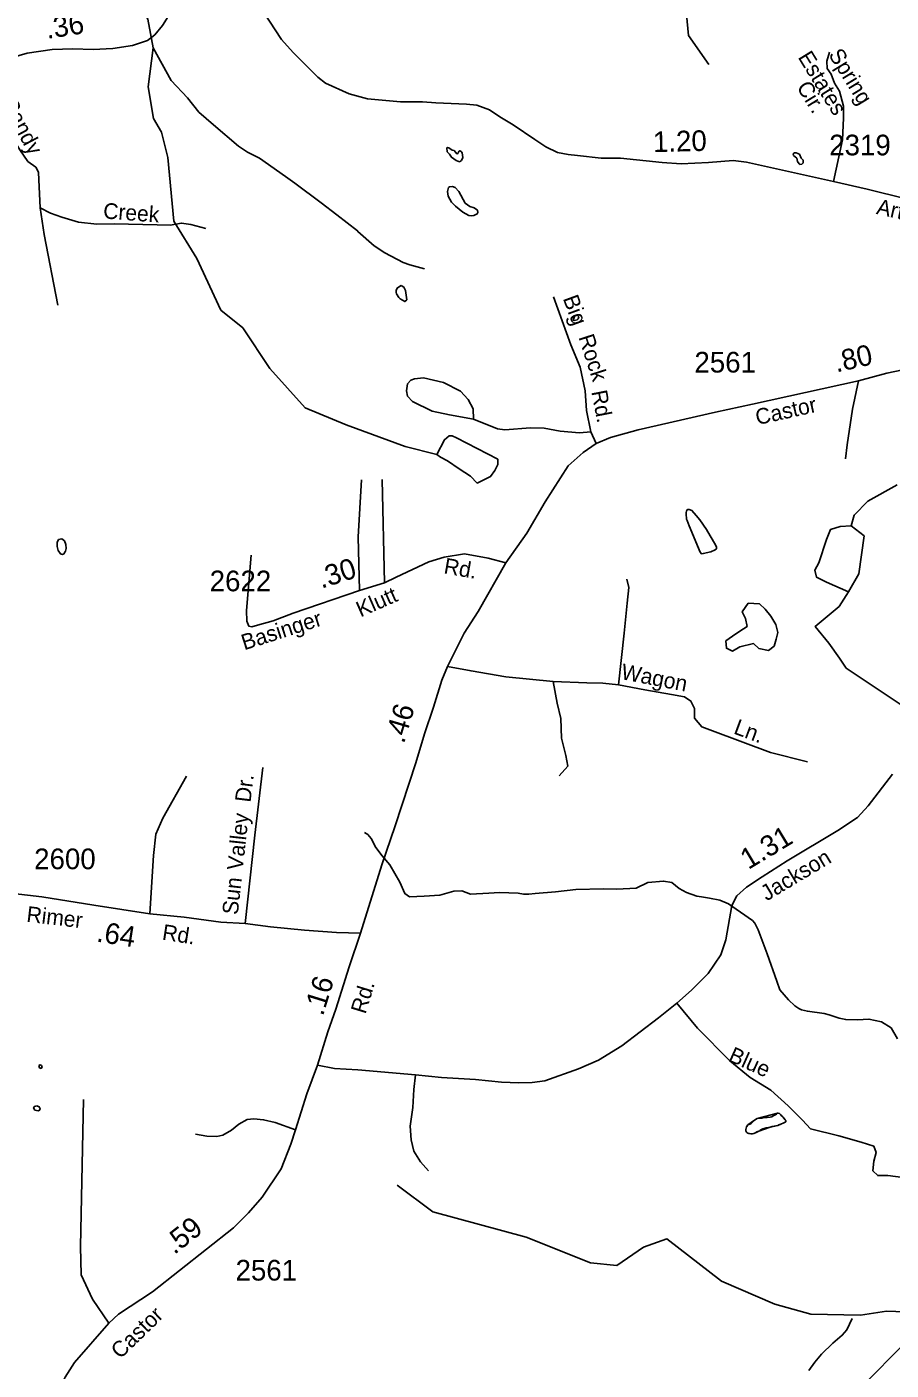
# Model space of a CAD drawing. Extents: x 1473865 to 1648260, y 639067 to 773536.
# Drawn here: x 1559198 to 1564420, y 659571 to 667690 of the extents above; entities that cross this region are included whole.
import ezdxf

# ---------------------------------------------------------------- set-up
doc = ezdxf.new("R2010")
doc.units = 0
for name, color, linetype in [('Exist Hydrographic Creek Single Shore', 7, 'Continuous'), ('Exist Hydrographic Misc Water Feature', 7, 'Continuous'), ('Exist Road Non-System Type 51', 7, 'Continuous'), ('Exist Road Non-System Type 51 Label', 7, 'Continuous'), ('Exist Road Secondary Mileage Hundredths English Label', 7, 'Continuous'), ('Exist Road Secondary Type 51 Attributed', 7, 'Continuous'), ('Exist Road Secondary Type 51 Label', 7, 'Continuous'), ('Exist Road Secondary Type 51 Number Label', 7, 'Continuous'), ('Exist Utilities Electrical Transmission Line', 7, 'Continuous')]:
    doc.layers.add(name, color=color, linetype=linetype)

msp = doc.modelspace()

# ---------------------------------------------------------------- linework, layer by layer
at = {"layer": 'Exist Hydrographic Creek Single Shore'}
for points in [[(1561675.9, 665105.2), (1561484.1, 665152.9), (1561127.3, 665283.8), (1560879.4, 665387.3), (1560665.3, 665624.6), (1560502.3, 665870.9), (1560370.4, 665978.5), (1560225.4, 666290), (1560086.4, 666516.1), (1560050.4, 666900.8), (1560011.4, 667052.6), (1559962.4, 667135.7), (1559931.4, 667326.6), (1559960.4, 667562.4), (1559929.4, 667737), (1559815.4, 667962.5), (1559748.5, 668439.9), (1559723.4, 668456.7), (1559733.4, 668623.9), (1559802.4, 668730.8), (1559937.4, 668836.5), (1560050.4, 669185.4), (1560186.5, 669392.7), (1560304.5, 669456)], [(1564578.4, 663527), (1564149.4, 663814.6), (1564108.4, 663874.6), (1564043.5, 663964.7), (1563961, 664065), (1564105.6, 664186.3), (1564162, 664274.3), (1564224.7, 664384.1), (1564257.5, 664613.5), (1564178.4, 664674.1), (1564196.3, 664739.3), (1564280.4, 664823), (1564457.4, 664921.2)], [(1566032.4, 659154.9), (1566015.4, 659687.1), (1565974.4, 659737.1), (1565825.4, 659805.8), (1565718.3, 659926.1), (1565569.4, 659978.3), (1565369.3, 659995.5), (1564843.3, 659911), (1564393.3, 659926.6), (1564234.3, 659903.6), (1563934.3, 659909.6), (1563718.4, 659969.8), (1563395.3, 660107.6), (1563065.3, 660363.7), (1562923.3, 660314.1), (1562763.3, 660202.4), (1562604.3, 660218.7), (1562215.3, 660374.3), (1561650.3, 660526.8), (1561436.3, 660688.7)]]:
    msp.add_lwpolyline(points, dxfattribs=at)
at = {"layer": 'Exist Hydrographic Misc Water Feature'}
for points in [[(1563318.4, 667461.8), (1563195.4, 667638.2), (1563174.5, 667871.7), (1563126.4, 667997.4), (1562839.4, 668328.2), (1562832.4, 668426.8), (1562750.4, 668546.6), (1562822.4, 668896.4), (1562789.5, 668929.9), (1562580.4, 668898), (1562406.4, 668944.2), (1562182.4, 669070.1), (1562092.4, 669180.3), (1562028.4, 669349), (1561806.5, 669527.5), (1561673.5, 669579.4), (1561514.5, 669562.9), (1561312.4, 669435.6), (1561112.5, 669403.5), (1560885.5, 669290), (1560785.4, 669298.6), (1560661.5, 669370), (1560411.4, 669371.8), (1560304.5, 669456)], [(1559960.4, 667562.4), (1560069.7, 667365.6), (1560168.5, 667260.5), (1560237.6, 667174.3), (1560324.8, 667098.7), (1560475.5, 666968.9), (1560531, 666932.3), (1560602.7, 666895.4), (1560761.5, 666785.5), (1560817.1, 666744.9), (1560975.8, 666627), (1561071, 666553.9), (1561195.6, 666458.1), (1561198, 666452.4), (1561297.1, 666367.2), (1561360.6, 666324.5), (1561472, 666265.2), (1561511.9, 666250.8), (1561599.7, 666227.7)], [(1561812.3, 666873.6), (1561825, 666883.2), (1561831.2, 666901.1), (1561827.5, 666929.1), (1561821.5, 666937.2), (1561813.6, 666941.3), (1561807.6, 666937.4), (1561801.4, 666925.4), (1561795.4, 666923.5), (1561779.6, 666943.7), (1561767.6, 666943.8), (1561747.8, 666958), (1561739.8, 666960.1), (1561735.8, 666958.2), (1561737.6, 666934.2), (1561751.4, 666920), (1561763.2, 666901.9), (1561791, 666881.6), (1561812.3, 666873.6)], [(1563829.2, 666920.8), (1563835, 666928.4), (1563846.5, 666928.3), (1563866.5, 666920.4), (1563875.7, 666896.4), (1563889, 666884.8), (1563888.9, 666867.6), (1563880.2, 666860), (1563869.6, 666858.3), (1563864.9, 666862.1), (1563853.6, 666876.6), (1563850, 666895.8), (1563831, 666913.1), (1563829.2, 666920.8)], [(1561769.7, 666725.1), (1561785.1, 666719.6), (1561808.9, 666695.3), (1561846.1, 666624.9), (1561873.9, 666604.6), (1561899.9, 666596.3), (1561921.7, 666582), (1561923.5, 666568), (1561919.4, 666560), (1561899.4, 666550.2), (1561883.3, 666548.5), (1561867.4, 666550.7), (1561831.5, 666569.1), (1561787.9, 666605.6), (1561764.1, 666629.9), (1561742.6, 666666.1), (1561738.9, 666694.1), (1561745.2, 666718.1), (1561751.2, 666724), (1561769.7, 666725.1)], [(1561459.6, 666126.2), (1561476.3, 666117.1), (1561486.2, 666097), (1561493.6, 666040.9), (1561481.4, 666029.1), (1561453.6, 666045.4), (1561445.7, 666053.5), (1561431.9, 666075.7), (1561430, 666083.7), (1561430.1, 666097.7), (1561438.3, 666113.6), (1561459.6, 666126.2)], [(1562506.1, 665938.4), (1562516.9, 665947), (1562524.9, 665944.9), (1562532.8, 665936.8), (1562528.7, 665924.9), (1562522.6, 665918.9), (1562504.6, 665915.2), (1562498.5, 665917.3), (1562506.1, 665938.4)], [(1561675.9, 665105.2), (1561721.1, 665194.8), (1561748.9, 665217.7), (1561767.8, 665218.7), (1561794.6, 665206.8), (1562043.9, 665076.5), (1562043.9, 665045.7), (1562026, 665008.9), (1562000.2, 664973.1), (1561918.8, 664932.4), (1561879, 664974.1), (1561810.5, 665017.9), (1561739, 665067.6), (1561697.3, 665088.5), (1561675.9, 665105.2)], [(1563329.9, 664516.8), (1563285, 664506), (1563273.7, 664505.7), (1563266.4, 664514), (1563199.3, 664675), (1563187.4, 664705.3), (1563184.3, 664714), (1563182.4, 664747.5), (1563182.5, 664754.3), (1563184, 664762.5), (1563188.3, 664771.6), (1563191.4, 664772.9), (1563199.6, 664772.8), (1563216.6, 664765.8), (1563241.3, 664736.6), (1563263.8, 664709.3), (1563304.3, 664651.6), (1563327.6, 664613.4), (1563359.4, 664559.5), (1563364.3, 664545.7), (1563366, 664539.2), (1563364.6, 664535.2), (1563357.2, 664528.4), (1563329.9, 664516.8)], [(1564178.4, 664674.1), (1564111.9, 664669.6), (1564053.3, 664651), (1564030.4, 664592.3), (1563983.1, 664450.4), (1563958.8, 664406), (1563970.3, 664363.1), (1564028.9, 664334.4), (1564162, 664274.3)], [(1559389.5, 664590.7), (1559408.7, 664595.1), (1559424.6, 664582.9), (1559432.4, 664560.8), (1559434.1, 664536.8), (1559432, 664520.8), (1559421.7, 664504.9), (1559413.7, 664501), (1559399.8, 664505.2), (1559385.9, 664525.4), (1559380.2, 664549.4), (1559380.5, 664573.4), (1559389.5, 664590.7)], [(1563624, 664201.8), (1563556.7, 664206.1), (1563519.5, 664154.6), (1563541, 664113), (1563549.6, 664065.8), (1563505.2, 664037.1), (1563462.3, 664007), (1563422.2, 663978.4), (1563425.1, 663934), (1563462.3, 663916.8), (1563505.2, 663942.6), (1563588.2, 663962.6), (1563621.1, 663932.5), (1563679.8, 663921.1), (1563712.7, 663946.9), (1563725.6, 663988.4), (1563735.6, 664029.9), (1563724.2, 664077.2), (1563694.1, 664127.3), (1563659.8, 664170.3), (1563624, 664201.8)], [(1564420, 661640.5), (1564362.2, 661675.1), (1564286.5, 661692.1), (1564216.9, 661688.8), (1564146.3, 661689.6), (1564106.4, 661698.1), (1564070.5, 661710.6), (1564046.7, 661718.8), (1564016.7, 661727.2), (1563914.8, 661740.3), (1563878.9, 661748.8), (1563863, 661757), (1563839.1, 661773.3), (1563799.6, 661809.7), (1563748.2, 661870.3), (1563728.8, 661922.5), (1563670.6, 662087.2), (1563616.2, 662231.9), (1563596.6, 662272.1), (1563582.7, 662288.3), (1563437.9, 662389.9), (1563386.1, 662410.6), (1563322.2, 662423.3), (1563298.2, 662427.6), (1563274.2, 662431.9), (1563246.2, 662436.2), (1563184.5, 662456.9), (1563138.8, 662481.5), (1563095.1, 662517.9), (1563045.2, 662526.6), (1562949.1, 662517.3), (1562878.7, 662484.5), (1562762.5, 662477.9), (1562682.5, 662478.8), (1562514.4, 662476.7), (1562392.6, 662462.5), (1562270.1, 662451.6), (1562230, 662448), (1562198, 662448.4), (1562166, 662452.8), (1562054.1, 662458.1), (1561990, 662452.8), (1561877.9, 662448.1), (1561826.1, 662468.7), (1561778.1, 662465.3), (1561693.8, 662442.3), (1561597.6, 662435.4), (1561509.5, 662432.4), (1561481.8, 662450.7), (1561450.5, 662521.1), (1561391.6, 662625.8), (1561344.3, 662678.4), (1561306.8, 662728.8), (1561277.4, 662783.2), (1561257.6, 662807.4), (1561237.8, 662819.6)], [(1564459.2, 661574), (1564420, 661640.5)], [(1559269.8, 661412.6), (1559277.5, 661416.3), (1559285.5, 661412.3), (1559289.3, 661404.2), (1559283.2, 661394.3), (1559273.3, 661398.4), (1559269.8, 661412.6)], [(1559257.6, 661168.2), (1559242.7, 661164.7), (1559238.6, 661156.8), (1559246.5, 661142.7), (1559266.4, 661138.4), (1559274.5, 661142.4), (1559278.6, 661150.3), (1559272.6, 661162.4), (1559257.6, 661168.2)], [(1563620.6, 661014.6), (1563607.9, 661010.3), (1563601.1, 661004.3), (1563594.9, 661002.4), (1563590.2, 661000.1), (1563582, 660998.8), (1563573.2, 660998.9), (1563565.1, 661000), (1563561.4, 661001.7), (1563554.9, 661003.2), (1563549.5, 661005.3), (1563546.8, 661009.4), (1563542.5, 661017.9), (1563542.3, 661025.4), (1563543.8, 661033.2), (1563546.5, 661040.3), (1563550.7, 661045), (1563555.3, 661052.7), (1563565.8, 661057), (1563573.6, 661060.6), (1563583.7, 661070.7), (1563585.3, 661074), (1563589.1, 661078.1), (1563599, 661083.7), (1563605.9, 661088.7), (1563611.6, 661091.4), (1563622.9, 661092.9), (1563638.8, 661094), (1563645.7, 661096), (1563655.2, 661096.9), (1563671.5, 661097.3), (1563688.8, 661099.5), (1563699, 661101.4), (1563711, 661109.3), (1563715.4, 661111.3), (1563721.2, 661114.3), (1563728.4, 661118.3), (1563732.8, 661123.3), (1563736.9, 661124.3), (1563745.7, 661122.2), (1563751.1, 661116), (1563756.1, 661110.5), (1563764.2, 661103.6), (1563767.2, 661100.2), (1563771.2, 661094.3), (1563779.6, 661084.1), (1563783.2, 661078.6), (1563783.5, 661072.1), (1563771.8, 661064.5), (1563753.7, 661056.9), (1563742.2, 661052.6), (1563735.3, 661049.7), (1563724.8, 661047.5), (1563701.4, 661042.3), (1563688.4, 661039.5), (1563679.5, 661037.9), (1563664.2, 661035.4), (1563652.7, 661032.1), (1563644.4, 661029.5), (1563637.3, 661025.5), (1563629.8, 661020.6), (1563626.7, 661017.9), (1563620.6, 661014.6)], [(1563620.6, 661014.6), (1563601.1, 661004.3), (1563590.2, 661000.1), (1563582, 660998.8), (1563573.2, 660998.9), (1563565.1, 661000), (1563554.9, 661003.2), (1563549.5, 661005.3), (1563546.8, 661009.4), (1563542.5, 661017.9), (1563542.3, 661025.4), (1563543.8, 661033.2), (1563546.5, 661040.3), (1563555.3, 661052.7), (1563589.1, 661078.1), (1563605.9, 661088.7), (1563611.6, 661091.4), (1563732.8, 661123.3), (1563736.9, 661124.3), (1563745.7, 661122.2), (1563764.2, 661103.6), (1563767.2, 661100.2), (1563779.6, 661084.1), (1563783.2, 661078.6), (1563783.5, 661072.1), (1563771.8, 661064.5), (1563753.7, 661056.9), (1563735.3, 661049.7), (1563688.4, 661039.5), (1563620.6, 661014.6)], [(1564185.2, 659883.2), (1564153.6, 659813.4), (1564125.2, 659781.7), (1564068.7, 659734.4), (1563999.9, 659667.2), (1563959.4, 659619.6), (1563922.8, 659568.1)]]:
    msp.add_lwpolyline(points, dxfattribs=at)
at = {"layer": 'Exist Road Non-System Type 51'}
msp.add_line((1562605.1, 665243.1), (1562637.1, 665170.8), dxfattribs=at)
for points in [[(1564072.3, 666754.4), (1564127.1, 667008), (1564131.7, 667137.5), (1564131.7, 667210.6), (1564107.8, 667301.1), (1564078.2, 667349.3), (1564058.6, 667404.9), (1564034, 667438.4), (1564032.2, 667482.5), (1564047.2, 667537.4)], [(1558880.5, 667398.1), (1558955.6, 667287.1), (1559074.9, 667080), (1559155.1, 666947.5), (1559203.6, 666876.6), (1559252.1, 666841.1), (1559268.8, 666811.2), (1559270.7, 666764.6), (1559277.9, 666595.7)], [(1560278.6, 666471.9), (1560187.8, 666494.9), (1560131.8, 666504.3), (1560062.9, 666491.2), (1559984.5, 666493.1), (1559725.4, 666498.7), (1559620.9, 666496.8), (1559509.1, 666509.9), (1559408.4, 666539.7), (1559341.3, 666564), (1559277.9, 666595.7)], [(1559277.9, 666595.7), (1559302.4, 666435.3), (1559384.5, 666008)], [(1562380.2, 666057.5), (1562485.7, 665768.4), (1562540.6, 665633.8), (1562571.3, 665489.5), (1562580.3, 665371.3), (1562605.1, 665243.1)], [(1561897.5, 665319.6), (1561894, 665381.7), (1561864.5, 665438), (1561818.9, 665488.5), (1561715.3, 665539.4), (1561593.6, 665568.5), (1561539.5, 665563), (1561517.5, 665555.2), (1561497.2, 665531.4), (1561490.8, 665489.5), (1561498.5, 665457.4), (1561528.3, 665425.1), (1561647.8, 665367.9), (1561751.6, 665345), (1561897.5, 665319.6)], [(1564222.5, 665551.4), (1564187.4, 665378.5), (1564154.7, 665163.5), (1564145.4, 665079.3)], [(1562605.1, 665243.1), (1562537.1, 665235.7), (1562421.1, 665246.8), (1562323.2, 665263.6), (1562241.2, 665266.5), (1562085.1, 665253.8), (1562041, 665260.3), (1561897.5, 665319.6)], [(1561219.4, 664951.4), (1561200.5, 664606.5), (1561206.8, 664282.7)], [(1561358.1, 664329), (1561345.5, 664953.5)], [(1560591.7, 664073.4), (1560557.9, 664063.7), (1560538.7, 664068.2), (1560526.1, 664097.7), (1560524, 664162.9), (1560553.4, 664497.2)], [(1562772.1, 663712.8), (1562807.1, 664026), (1562825.8, 664207.5), (1562835.1, 664301), (1562823.4, 664352.4)], [(1561739.6, 663824.1), (1561882.3, 663797), (1562092.5, 663761.9), (1562377.4, 663733.9)], [(1562377.4, 663733.9), (1562403.1, 663603), (1562424.1, 663509.5), (1562428.8, 663390.3), (1562454.5, 663285.1), (1562466.2, 663222), (1562414.8, 663163.6)], [(1562377.4, 663733.9), (1562580.6, 663724.5), (1562678.7, 663722.2), (1562772.1, 663712.8)], [(1562772.1, 663712.8), (1562932.9, 663682), (1563094.1, 663653.9), (1563171.1, 663639.9), (1563210.8, 663614.2), (1563231.9, 663569.8), (1563231.9, 663511.3), (1563276.1, 663458.3), (1563341.5, 663434.9), (1563691.8, 663304), (1563915.1, 663248.1)], [(1560624.4, 663212.7), (1560574.7, 662805.1), (1560516.1, 662269.5)], [(1559940.2, 662329.1), (1559963.3, 662680.3), (1559977.1, 662809.7), (1560018.7, 662906.7), (1560161.8, 663160.9)], [(1563124.6, 661789.2), (1563249.3, 661636.8), (1563445.3, 661440.6), (1563569.5, 661340.2), (1563693.8, 661263.7), (1563799, 661168), (1563885, 661081.9), (1563932.8, 661029.3), (1564104.9, 660986.2), (1564238.7, 660947.9), (1564315.2, 660924), (1564329.5, 660885.8), (1564315.2, 660833.1), (1564310.4, 660775.7), (1564339.1, 660747), (1564401.2, 660747), (1564726.3, 660704), (1564841, 660680.1), (1564936.6, 660680.1), (1565013.1, 660651.4), (1565127.8, 660584.4), (1565247.3, 660522.2), (1565271.2, 660512.6)], [(1561625.4, 660774.4), (1561575.7, 660830.2), (1561536.8, 660893.4), (1561519.7, 660961.8), (1561514.6, 661045.9), (1561530.1, 661157.7), (1561535.5, 661267.6), (1561546.7, 661355.6)], [(1559693.2, 659854.8), (1559594.9, 659999.7), (1559525.7, 660147.5), (1559521, 660318.5), (1559539.5, 661205.7)], [(1560216.6, 660997.7), (1560284.6, 660985.1), (1560344.6, 660982.7), (1560380.8, 660990.2), (1560435, 661021.7), (1560479.4, 661057.4), (1560529.6, 661085), (1560569.7, 661088.6), (1560627.8, 661084), (1560697.5, 661067.4), (1560820, 661022.9)]]:
    msp.add_lwpolyline(points, dxfattribs=at)
at = {"layer": 'Exist Road Secondary Type 51 Attributed'}
for points in [[(1558741.6, 667295.5), (1558798.1, 667349), (1558880.5, 667398.1), (1559069.3, 667492.4), (1559199.7, 667531.4), (1559350.1, 667553.9), (1559476.2, 667556.8), (1559598.2, 667553.5), (1559716.3, 667558.5), (1559836.4, 667577.3), (1559926.8, 667608.5), (1559971.1, 667642.2), (1560017.7, 667697.7), (1560184, 667966.3), (1560301.6, 668135.2)], [(1560595, 667828.5), (1560737.1, 667613.2), (1560806.6, 667534.5), (1560955.2, 667385.1), (1561002.8, 667349.6), (1561144.5, 667284.3), (1561256.3, 667254.1), (1561455.9, 667237.7), (1561504, 667236), (1561588.3, 667237.2), (1561668.2, 667230.4), (1561854.1, 667222.6), (1561916.2, 667216.2), (1561993.9, 667189.4), (1562055.7, 667146.7), (1562135.4, 667098.1), (1562266.6, 667008.8), (1562333.1, 666963.9), (1562405, 666930.4), (1562468.9, 666919), (1562526, 666912.1), (1562667.6, 666896.1), (1562785.5, 666896.2), (1563036.7, 666871), (1563151.7, 666862.7), (1563317.7, 666871.1), (1563464.9, 666882.4), (1563546.1, 666871.6), (1564072.3, 666754.4), (1564275.6, 666708.7), (1564974.3, 666535)], [(1565498.9, 665541.7), (1565391.1, 665565.2), (1565229.4, 665595.3), (1564940, 665659), (1564850.1, 665668.2), (1564752, 665665.6), (1564625.8, 665645.1), (1564395.1, 665596.2), (1564222.5, 665551.4), (1563582.3, 665408.7), (1563359.6, 665361.5), (1562892, 665253.5), (1562725.5, 665207.9), (1562637.1, 665170.8), (1562558.4, 665118), (1562469.3, 665037), (1562330.4, 664818.9), (1562217.9, 664630.2), (1562091.6, 664449.7)], [(1562091.6, 664449.7), (1561986.2, 664478.7), (1561842.2, 664504), (1561720.2, 664485), (1561627, 664457.2), (1561429.9, 664363.8), (1561358.1, 664329), (1561206.8, 664282.7), (1560807.6, 664146), (1560686.3, 664100.5), (1560591.7, 664073.4)], [(1562091.6, 664449.7), (1561924, 664155.8), (1561840.3, 664024.8), (1561739.6, 663824.1), (1561704.7, 663740.6), (1561654.6, 663577.1), (1561600.6, 663417.7), (1561548.4, 663242.3), (1561423.4, 662859.8), (1561342.4, 662624.8), (1561213.2, 662212.2)], [(1564428.5, 663172.7), (1564282.2, 662980.6), (1564217.2, 662911.3), (1564098.1, 662832.8), (1563791.7, 662648.7), (1563640.4, 662552.7), (1563545.7, 662490), (1563487, 662436.8), (1563458.3, 662379.1), (1563421.6, 662171.4), (1563390.4, 662081.8), (1563314.9, 661968.8), (1563213.6, 661868), (1563124.6, 661789.2), (1563015.5, 661700.5), (1562793.2, 661531.3), (1562652.2, 661443.2), (1562531.5, 661390.8), (1562328.5, 661319.4), (1562250.3, 661308.4), (1562170.2, 661307.4), (1562066.2, 661310.7), (1561908.3, 661326.9), (1561702.4, 661339.5), (1561546.7, 661355.6), (1561196.7, 661386.1), (1561056.8, 661393.9), (1560953.2, 661413.2)], [(1561213.2, 662212.2), (1561067.9, 662216.3), (1560875.8, 662230.2), (1560670, 662250), (1560516.1, 662269.5), (1560370, 662278.8), (1560148.3, 662308.9), (1559940.2, 662329.1), (1559602.7, 662382), (1559287, 662430.8), (1558783.3, 662489.5), (1558561.4, 662519.6), (1558281.5, 662548.1), (1557851.8, 662606.2)], [(1561213.2, 662212.2), (1561144.7, 662009.1), (1561065.5, 661751.9), (1561015.7, 661614.7), (1560953.2, 661413.2)], [(1560953.2, 661413.2), (1560888.9, 661240), (1560820, 661022.9), (1560793.1, 660937.2), (1560735.1, 660787.9), (1560618.9, 660615.4), (1560537.8, 660520.4), (1560446.5, 660431.6), (1559957.5, 660043.7), (1559751.9, 659908), (1559693.2, 659854.8), (1559486, 659615.8), (1559428.8, 659528.5), (1559389.8, 659450.8), (1559354.8, 659369.3), (1559327.1, 659269.2), (1559305.3, 659151), (1559282.9, 658904.1)]]:
    msp.add_lwpolyline(points, dxfattribs=at)
at = {"layer": 'Exist Utilities Electrical Transmission Line'}
msp.add_lwpolyline([(1564499.2, 659728.5), (1564250.5, 659479.2)], dxfattribs=at)

# ---------------------------------------------------------------- texts
at = {"layer": 'Exist Road Non-System Type 51 Label'}
for s, rotation, p in [('Estates', 301.57661, (1563854.4, 667506.9)), ('Spring', 301.57661, (1564038.8, 667522.6)), ('Cir.', 301.57661, (1563846.1, 667326.2)), ('Sandy', 298.13289, (1559044.4, 667224.5)), ('Creek', 355.80466, (1559656.4, 666532.2)), ('Big', 290.03463, (1562435.6, 666049.2)), ('Rock', 287.79469, (1562530.1, 665815.1)), ('Rd.', 280.96145, (1562608.3, 665485.2)), ('Wagon', 348.97366, (1562783.4, 663748.5)), ('Ln.', 339.65662, (1563463, 663419.8)), ('Dr.', 83.05408, (1560548.8, 662999)), ('Valley', 83.75222, (1560501.5, 662588.2)), ('Sun', 83.75222, (1560472.1, 662319.9)), ('Blue', 335.81829, (1563431, 661441.6))]:
    msp.add_text(s, height=95, rotation=rotation, dxfattribs=at).set_placement(p)
at = {"layer": 'Exist Road Secondary Mileage Hundredths English Label'}
for s, rotation, p in [('.36', 8.54196, (1559320.1, 667617.4)), ('1.20', 1.46224, (1562982.5, 666932.6)), ('.80', 12.62824, (1564089.8, 665600.9)), ('.30 ', 17.75564, (1560977.7, 664293.8)), ('.46', 73.43878, (1561476.4, 663352.8)), ('1.31', 30.99442, (1563557.5, 662593.6)), ('.64', 351.21474, (1559614, 662161.6)), ('.16', 72.87421, (1560986.5, 661706.4)), ('.59', 38.42071, (1560088.3, 660265.6))]:
    msp.add_text(s, height=125, rotation=rotation, dxfattribs=at).set_placement(p)
at = {"layer": 'Exist Road Secondary Type 51 Label'}
for s, rotation, p in [('Artz', 347.33124, (1564326.6, 666559.9)), ('Castor', 12.62824, (1563612, 665282.3)), ('Rd.', 350.02517, (1561712.8, 664387.5)), ('Klutt', 23.64209, (1561213.7, 664119.9)), ('Basinger', 17.75566, (1560511.3, 663921.1)), ('Jackson', 30.99442, (1563668.1, 662403.4)), ('Rimer', 353.34179, (1559192, 662281.3)), ('Rd.', 351.30758, (1560011.2, 662173)), ('Rd.', 72.87421, (1561243.4, 661718.5)), ('Castor', 44.22533, (1559761.4, 659633.8))]:
    msp.add_text(s, height=95, rotation=rotation, dxfattribs=at).set_placement(p)
at = {"layer": 'Exist Road Secondary Type 51 Number Label'}
for s, p in [('2319', (1564046.2, 666913.4)), ('2561', (1563231.6, 665600.5)), ('2622', (1560302.3, 664278.3)), ('2600', (1559241.6, 662598.3)), ('2561', (1560458.6, 660112))]:
    msp.add_text(s, height=125, dxfattribs=at).set_placement(p)

doc.saveas('drawing.dxf')
